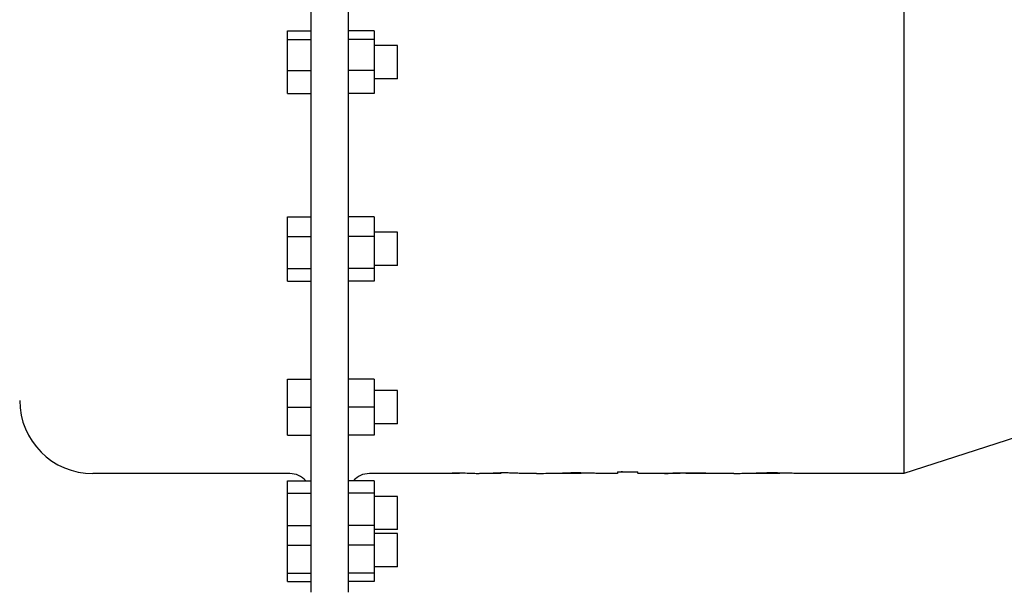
# Model space of a CAD drawing. Header units: inches. Extents: x 5 to 1128, y -85 to 748.
# Tile 315 of 656: x 354 to 365, y 622 to 629. Entities that reach past the tile are written whole.
import ezdxf

# ---------------------------------------------------------------- set-up
doc = ezdxf.new("R2010")
doc.units = ezdxf.units.IN
doc.header["$LTSCALE"] = 32
doc.header["$MEASUREMENT"] = 0
doc.layers.add('Dimension (ANSI)', color=7, linetype='Continuous', lineweight=25)
doc.layers.add('Visible (ANSI)', color=7, linetype='Continuous', lineweight=30)
doc.styles.add('Note Text (ANSI)', font='tahoma.ttf')
doc.dimstyles.new('SB Fraction-16 (ANSI)', dxfattribs={"dimscale": 32, "dimtxt": 0.125, "dimasz": 0.098425, "dimexe": 0.125, "dimexo": 0.0625, "dimgap": 0.031496, "dimtad": 0, "dimtih": 1, "dimtoh": 1, "dimdec": 4, "dimrnd": 1e-08, "dimzin": 0, "dimdsep": 46, "dimlunit": 5, "dimtxsty": 'Note Text (ANSI)', "dimcen": 0.09, "dimdle": 0.393701, "dimclrd": 256, "dimclre": 256, "dimclrt": 256, "dimadec": 0, "dimazin": 3, "dimtfac": 0.96, "dimtofl": 0, "dimtmove": 0, "dimatfit": 3, "dimfxl": 1, "dimfrac": 2, "dimtolj": 1, "dimtzin": 12, "dimlwd": -1, "dimlwe": -1, "dimarcsym": 0})

# ---------------------------------------------------------------- blocks, each defined once
blk = doc.blocks.new('*D19')
at = {"layer": 'Defpoints', "color": 0, "transparency": 16777216}
for p in [(484.781, 699.94), (324.685, 555.94), (484.781, 555.94)]:
    blk.add_point(p, dxfattribs=at)
at = {"layer": 'Dimension (ANSI)', "transparency": 16777216}
for p, q in [((482.781, 699.94), (320.685, 699.94)), ((324.685, 696.79), (324.685, 635.454)), ((324.685, 559.089), (324.685, 629.425)), ((482.781, 555.94), (320.685, 555.94))]:
    blk.add_line(p, q, dxfattribs=at)
for points in [[(324.16, 696.79), (325.21, 696.79), (324.685, 699.94)], [(324.16, 559.089), (325.21, 559.089), (324.685, 555.94)]]:
    blk.add_solid(points, dxfattribs=at)
at = {"layer": 'Dimension (ANSI)', "transparency": 16777216, "insert": (320.552, 634.446), "char_height": 4, "attachment_point": 1, "style": 'Note Text (ANSI)'}
blk.add_mtext('\\A1;144', dxfattribs=at)

msp = doc.modelspace()

# ---------------------------------------------------------------- linework, layer by layer
at = {"layer": 'Visible (ANSI)'}
for p, q in [((357.16163, 634.67578), (357.16163, 622.11378)), ((357.60463, 634.67578), (357.60463, 622.11378)), ((364.18763, 633.26878), (364.18763, 623.52078)), ((356.88563, 628.66586), (356.88563, 628.76508)), ((356.88563, 628.76508), (357.16163, 628.76508)), ((357.91263, 628.76508), (357.60463, 628.76508)), ((357.91263, 628.76508), (357.91263, 628.66586)), ((356.88563, 628.29556), (356.88563, 628.66586)), ((356.88563, 628.66586), (357.16163, 628.66586)), ((357.91263, 628.66586), (357.60463, 628.66586)), ((357.91263, 628.66586), (357.91263, 628.29556)), ((358.18863, 628.59178), (357.91263, 628.59178)), ((358.18863, 628.19778), (358.18863, 628.59178)), ((356.88563, 628.02448), (356.88563, 628.29556)), ((356.88563, 628.29556), (357.16163, 628.29556)), ((357.91263, 628.29556), (357.60463, 628.29556)), ((357.91263, 628.29556), (357.91263, 628.02448)), ((358.18863, 628.19778), (357.91263, 628.19778)), ((356.88563, 628.02448), (357.16163, 628.02448)), ((357.91263, 628.02448), (357.60463, 628.02448)), ((356.88563, 626.32908), (356.88563, 626.56245)), ((356.88563, 626.56245), (357.16163, 626.56245)), ((357.91263, 626.56245), (357.60463, 626.56245)), ((357.91263, 626.56245), (357.91263, 626.32908)), ((356.88563, 625.949), (356.88563, 626.32908)), ((356.88563, 626.32908), (357.16163, 626.32908)), ((357.91263, 626.32908), (357.60463, 626.32908)), ((358.18863, 626.37937), (357.91263, 626.37937)), ((357.91263, 626.32908), (357.91263, 625.949)), ((358.18863, 625.98537), (358.18863, 626.37937)), ((356.88563, 625.80229), (356.88563, 625.949)), ((356.88563, 625.949), (357.16163, 625.949)), ((357.91263, 625.949), (357.60463, 625.949)), ((358.18863, 625.98537), (357.91263, 625.98537)), ((357.91263, 625.949), (357.91263, 625.80229)), ((356.88563, 625.80229), (357.16163, 625.80229)), ((357.91263, 625.80229), (357.60463, 625.80229)), ((356.88563, 624.30678), (356.88563, 624.63878)), ((356.88563, 624.63878), (357.16163, 624.63878)), ((357.91263, 624.63878), (357.60463, 624.63878)), ((357.91263, 624.63878), (357.91263, 624.30678)), ((358.18863, 624.50378), (357.91263, 624.50378)), ((358.18863, 624.10978), (358.18863, 624.50378)), ((356.88563, 623.97478), (356.88563, 624.30678)), ((356.88563, 624.30678), (357.16163, 624.30678)), ((357.91263, 624.30678), (357.60463, 624.30678)), ((357.91263, 624.30678), (357.91263, 623.97478)), ((358.18863, 624.10978), (357.91263, 624.10978)), ((356.88563, 623.97478), (357.16163, 623.97478)), ((357.91263, 623.97478), (357.60463, 623.97478)), ((365.74963, 624.02328), (364.18763, 623.52078)), ((356.91163, 623.52078), (354.57763, 623.52078)), ((358.42756, 623.52078), (357.85463, 623.52078)), ((358.42756, 623.52703), (358.42756, 623.52078)), ((358.42756, 623.52703), (358.66806, 623.52703)), ((358.66806, 623.52369), (358.66806, 623.52703)), ((358.66806, 623.52369), (358.66806, 623.52092)), ((358.66806, 623.52078), (358.66806, 623.52092)), ((358.9151, 623.52078), (358.66806, 623.52078)), ((358.79801, 623.52717), (358.79801, 623.52147)), ((358.90362, 623.52837), (358.90362, 623.52091)), ((358.92123, 623.52837), (358.92123, 623.52229)), ((359.16173, 623.52357), (359.16173, 623.52092)), ((359.16173, 623.52078), (359.16173, 623.52092)), ((359.4094, 623.52078), (359.16173, 623.52078)), ((359.29168, 623.52699), (359.29168, 623.52147)), ((359.39809, 623.52836), (359.39809, 623.52091)), ((359.4149, 623.52837), (359.4149, 623.52229)), ((359.83674, 623.52078), (359.65521, 623.52078)), ((360.05968, 623.52682), (360.05968, 623.52088)), ((360.36142, 623.52078), (360.06409, 623.52078)), ((360.22008, 623.52835), (360.22008, 623.52197)), ((360.36427, 623.52767), (360.36427, 623.52088)), ((360.52182, 623.52378), (360.36427, 623.52378)), ((360.79465, 623.52078), (360.59826, 623.52078)), ((360.69338, 623.52703), (360.69338, 623.52147)), ((360.69338, 623.52703), (360.79465, 623.52703)), ((360.79465, 623.52147), (360.69338, 623.52147)), ((360.79465, 623.54273), (360.79465, 623.52703)), ((360.79465, 623.54273), (361.03515, 623.54273)), ((360.79465, 623.52703), (360.79465, 623.52147)), ((360.79465, 623.52147), (360.79465, 623.52078)), ((361.03515, 623.52703), (361.03515, 623.54273)), ((361.03515, 623.52703), (361.263, 623.52703)), ((361.03515, 623.52703), (361.03515, 623.52147)), ((361.03515, 623.52078), (361.03515, 623.52147)), ((361.263, 623.52147), (361.03515, 623.52147)), ((361.35225, 623.52078), (361.03515, 623.52078)), ((361.263, 623.52147), (361.263, 623.52703)), ((361.54821, 623.52703), (361.54821, 623.52518)), ((361.60477, 623.52779), (361.60477, 623.52102)), ((362.17637, 623.52078), (361.63552, 623.52078)), ((361.73788, 623.52838), (361.73788, 623.52197)), ((361.98986, 623.52609), (361.98986, 623.52088)), ((362.00984, 623.52088), (361.98986, 623.52088)), ((362.00984, 623.52088), (362.00984, 623.52572)), ((362.4149, 623.52728), (362.4149, 623.52247)), ((362.7031, 623.52078), (362.43077, 623.52078)), ((362.45999, 623.52785), (362.45999, 623.52115)), ((362.5668, 623.52838), (362.5668, 623.52197)), ((362.67597, 623.52784), (362.67597, 623.52111)), ((362.7187, 623.5273), (362.7187, 623.52247)), ((364.18763, 623.52078), (362.95723, 623.52078)), ((356.88563, 623.28693), (356.88563, 623.43363)), ((356.88563, 623.43363), (357.16163, 623.43363)), ((357.91263, 623.43363), (357.60463, 623.43363)), ((357.91263, 623.43363), (357.91263, 623.28693)), ((356.88563, 622.90684), (356.88563, 623.28693)), ((356.88563, 623.28693), (357.16163, 623.28693)), ((357.91263, 623.28693), (357.60463, 623.28693)), ((357.91263, 623.28693), (357.91263, 622.90684)), ((358.18863, 623.25055), (357.91263, 623.25055)), ((358.18863, 622.85655), (358.18863, 623.25055)), ((356.88563, 622.67347), (356.88563, 622.90684)), ((356.88563, 622.90684), (357.16163, 622.90684)), ((357.91263, 622.90684), (357.60463, 622.90684)), ((357.91263, 622.90684), (357.91263, 622.67347)), ((358.18863, 622.85655), (357.91263, 622.85655)), ((358.18863, 622.81047), (357.91263, 622.81047)), ((358.18863, 622.41647), (358.18863, 622.81047)), ((356.88563, 622.3424), (356.88563, 622.67347)), ((356.88563, 622.67347), (357.16163, 622.67347)), ((357.91263, 622.67347), (357.60463, 622.67347)), ((357.91263, 622.67347), (357.91263, 622.3424)), ((356.88563, 622.24318), (356.88563, 622.3424)), ((356.88563, 622.3424), (357.16163, 622.3424)), ((357.91263, 622.3424), (357.60463, 622.3424)), ((358.18863, 622.41647), (357.91263, 622.41647)), ((357.91263, 622.3424), (357.91263, 622.24318)), ((356.88563, 622.24318), (357.16163, 622.24318)), ((357.91263, 622.24318), (357.60463, 622.24318))]:
    msp.add_line(p, q, dxfattribs=at)
for centre, radius, start, end in [((354.57763, 624.38778), 0.867, 180, 270), ((356.91163, 623.27078), 0.25, 40.647685, 90), ((357.85463, 623.27078), 0.25, 90, 139.352315)]:
    msp.add_arc(centre, radius, start, end, dxfattribs=at)
for points, knots in [([(358.66806, 623.52369), (358.70901, 623.52478), (358.75782, 623.52632), (358.84961, 623.52828), (358.888, 623.52834), (358.91312, 623.52838)], [-0.366919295, -0.366919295, -0.366919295, -0.366919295, -0.1915115, -0.1915115, 0, 0, 0, 0]), ([(358.79801, 623.52147), (358.78115, 623.52146), (358.76847, 623.52145), (358.72156, 623.52122), (358.695, 623.52104), (358.66806, 623.52092)], [-0.440166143, -0.440166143, -0.440166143, -0.440166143, -0.236013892, -0.236013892, 0, 0, 0, 0]), ([(358.90362, 623.52091), (358.90055, 623.52095), (358.89786, 623.521), (358.88939, 623.5211), (358.88439, 623.52116), (358.86904, 623.52129), (358.85996, 623.52135), (358.83259, 623.52146), (358.81428, 623.52147), (358.79801, 623.52147)], [-0.345293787, -0.345293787, -0.345293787, -0.345293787, -0.245002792, -0.245002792, -0.187434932, -0.187434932, -0.123997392, -0.123997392, 0, 0, 0, 0]), ([(358.92123, 623.52229), (358.92118, 623.52212), (358.92113, 623.52197), (358.92109, 623.52184), (358.92107, 623.52179), (358.92105, 623.52175), (358.92103, 623.5217), (358.92101, 623.52164), (358.92098, 623.52159), (358.92095, 623.52154), (358.92092, 623.5215), (358.92088, 623.52145), (358.92083, 623.52141), (358.92082, 623.52139), (358.9208, 623.52138), (358.92078, 623.52137), (358.92074, 623.52134), (358.92069, 623.52131), (358.92063, 623.52129), (358.92058, 623.52126), (358.92051, 623.52124), (358.92045, 623.52121), (358.92036, 623.52118), (358.92027, 623.52116), (358.92017, 623.52113), (358.92007, 623.5211), (358.91996, 623.52108), (358.91984, 623.52105), (358.91977, 623.52104), (358.91971, 623.52103), (358.91965, 623.52101), (358.9195, 623.52098), (358.91936, 623.52096), (358.91921, 623.52094), (358.91908, 623.52092), (358.91894, 623.5209), (358.91878, 623.52088), (358.91868, 623.52087), (358.91858, 623.52086), (358.91846, 623.52086), (358.91823, 623.52084), (358.91795, 623.52083), (358.91762, 623.52081), (358.9173, 623.5208), (358.91692, 623.52079), (358.91648, 623.52079), (358.91621, 623.52078), (358.91592, 623.52078), (358.91559, 623.52078), (358.91529, 623.52078), (358.91495, 623.52078), (358.91457, 623.52078), (358.91425, 623.52078), (358.9139, 623.52078), (358.91351, 623.52079), (358.91308, 623.52079), (358.9126, 623.52079), (358.91207, 623.5208), (358.91155, 623.5208), (358.91099, 623.52081), (358.91037, 623.52082), (358.90999, 623.52082), (358.90959, 623.52083), (358.90916, 623.52083), (358.90861, 623.52084), (358.90801, 623.52085), (358.90737, 623.52086), (358.90677, 623.52086), (358.90613, 623.52087), (358.90547, 623.52088), (358.90487, 623.52089), (358.90425, 623.5209), (358.90362, 623.52091)], [-0.538539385, -0.538539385, -0.538539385, -0.538539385, -0.479298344, -0.479298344, -0.479298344, -0.456863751, -0.456863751, -0.456863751, -0.428774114, -0.428774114, -0.428774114, -0.400030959, -0.400030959, -0.400030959, -0.391148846, -0.391148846, -0.391148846, -0.36947222, -0.36947222, -0.36947222, -0.347292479, -0.347292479, -0.347292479, -0.319875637, -0.319875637, -0.319875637, -0.290151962, -0.290151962, -0.290151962, -0.27491072, -0.27491072, -0.27491072, -0.242151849, -0.242151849, -0.242151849, -0.215446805, -0.215446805, -0.215446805, -0.199348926, -0.199348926, -0.199348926, -0.167497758, -0.167497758, -0.167497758, -0.13564659, -0.13564659, -0.13564659, -0.116059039, -0.116059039, -0.116059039, -0.097638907, -0.097638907, -0.097638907, -0.08193345, -0.08193345, -0.08193345, -0.064379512, -0.064379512, -0.064379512, -0.047618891, -0.047618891, -0.047618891, -0.037502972, -0.037502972, -0.037502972, -0.02425237, -0.02425237, -0.02425237, -0.011600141, -0.011600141, -0.011600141, 0, 0, 0, 0]), ([(358.91312, 623.52838), (358.93248, 623.52836), (358.95767, 623.52832), (359.02763, 623.52725), (359.04953, 623.52652), (359.08408, 623.52533), (359.09631, 623.52477), (359.11731, 623.52376), (359.12499, 623.52328), (359.13325, 623.52284)], [-0.363043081, -0.363043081, -0.363043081, -0.363043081, -0.293952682, -0.293952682, -0.216864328, -0.216864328, -0.131774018, -0.131774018, 0, 0, 0, 0]), ([(359.13325, 623.52284), (359.19235, 623.52426), (359.25588, 623.52643), (359.36082, 623.52828), (359.38843, 623.52834), (359.40738, 623.52838)], [-0.387771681, -0.387771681, -0.387771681, -0.387771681, -0.144546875, -0.144546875, 0, 0, 0, 0]), ([(359.29168, 623.52147), (359.27548, 623.52146), (359.26069, 623.52145), (359.21554, 623.52123), (359.18893, 623.52104), (359.16173, 623.52092)], [-0.45181326, -0.45181326, -0.45181326, -0.45181326, -0.238801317, -0.238801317, 0, 0, 0, 0]), ([(359.39809, 623.52091), (359.39553, 623.52095), (359.39322, 623.52099), (359.38593, 623.52108), (359.38179, 623.52113), (359.37371, 623.52121), (359.36608, 623.52128), (359.33191, 623.52146), (359.30936, 623.52147), (359.29168, 623.52147)], [-0.417584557, -0.417584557, -0.417584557, -0.417584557, -0.310244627, -0.310244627, -0.215161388, -0.215161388, -0.134777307, -0.134777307, 0, 0, 0, 0]), ([(359.4149, 623.52229), (359.41484, 623.52207), (359.41478, 623.52187), (359.4147, 623.5217), (359.41462, 623.52154), (359.41452, 623.5214), (359.41431, 623.52128), (359.41411, 623.52117), (359.41381, 623.52108), (359.41351, 623.52101), (359.41344, 623.52099), (359.41336, 623.52097), (359.41328, 623.52096), (359.41315, 623.52093), (359.41302, 623.52091), (359.41286, 623.52089), (359.41276, 623.52088), (359.41265, 623.52087), (359.41253, 623.52086), (359.41232, 623.52084), (359.41208, 623.52082), (359.41178, 623.52081), (359.41153, 623.5208), (359.41123, 623.5208), (359.41089, 623.52079), (359.41084, 623.52079), (359.4108, 623.52079), (359.41075, 623.52079), (359.41044, 623.52078), (359.41009, 623.52078), (359.40969, 623.52078), (359.40933, 623.52078), (359.40893, 623.52078), (359.40848, 623.52078), (359.40826, 623.52078), (359.40803, 623.52078), (359.40778, 623.52079), (359.40731, 623.52079), (359.40679, 623.52079), (359.40621, 623.5208), (359.40567, 623.52081), (359.40508, 623.52081), (359.40442, 623.52082), (359.40411, 623.52082), (359.40377, 623.52083), (359.40343, 623.52083), (359.40284, 623.52084), (359.40221, 623.52085), (359.40155, 623.52086), (359.40093, 623.52087), (359.40029, 623.52088), (359.39963, 623.52089), (359.39913, 623.52089), (359.39861, 623.5209), (359.39809, 623.52091)], [-0.46041841, -0.46041841, -0.46041841, -0.46041841, -0.383694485, -0.383694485, -0.383694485, -0.31286095, -0.31286095, -0.31286095, -0.248548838, -0.248548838, -0.248548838, -0.231721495, -0.231721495, -0.231721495, -0.205382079, -0.205382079, -0.205382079, -0.188636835, -0.188636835, -0.188636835, -0.160404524, -0.160404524, -0.160404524, -0.135675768, -0.135675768, -0.135675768, -0.132172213, -0.132172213, -0.132172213, -0.110642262, -0.110642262, -0.110642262, -0.090995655, -0.090995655, -0.090995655, -0.081362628, -0.081362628, -0.081362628, -0.063008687, -0.063008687, -0.063008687, -0.045710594, -0.045710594, -0.045710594, -0.037315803, -0.037315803, -0.037315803, -0.023111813, -0.023111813, -0.023111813, -0.010037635, -0.010037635, -0.010037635, 0, 0, 0, 0]), ([(359.65518, 623.52078), (359.65451, 623.52078), (359.65266, 623.52099), (359.63757, 623.52221), (359.62553, 623.52304), (359.60845, 623.52404), (359.60042, 623.52446), (359.56936, 623.52592), (359.54723, 623.52661), (359.51046, 623.52754), (359.4896, 623.52787), (359.44612, 623.52833), (359.4258, 623.52836), (359.40738, 623.52838)], [0.02725589, 0.02725589, 0.02725589, 0.02725589, 0.22167819, 0.22167819, 0.45848423, 0.45848423, 0.62038028, 0.62038028, 1.01654701, 1.01654701, 1.51411579, 1.51411579, 2.17275091, 2.17275091, 2.17275091, 2.17275091]), ([(359.83674, 623.52078), (359.85036, 623.52077), (359.87108, 623.52148), (359.92802, 623.52335), (359.96768, 623.52464), (360.01521, 623.52591), (360.04824, 623.52676), (360.15914, 623.52828), (360.20448, 623.52834), (360.24144, 623.52838)], [-0.979450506, -0.979450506, -0.979450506, -0.979450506, -0.803483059, -0.803483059, -0.535622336, -0.535622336, -0.281688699, -0.281688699, 0, 0, 0, 0]), ([(360.22008, 623.52197), (360.20232, 623.52196), (360.18616, 623.52195), (360.13807, 623.52168), (360.12213, 623.5215), (360.09677, 623.52122), (360.08764, 623.52107), (360.08015, 623.52096), (360.0721, 623.52083), (360.0612, 623.52075), (360.06045, 623.52083), (360.05968, 623.52088)], [-0.32115653, -0.32115653, -0.32115653, -0.32115653, -0.283335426, -0.283335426, -0.238486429, -0.238486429, -0.125688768, -0.125688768, -0.059341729, -0.059341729, 0, 0, 0, 0]), ([(360.36427, 623.52088), (360.36276, 623.52072), (360.36021, 623.52075), (360.33907, 623.52114), (360.32851, 623.52131), (360.31598, 623.52148), (360.30543, 623.52162), (360.26236, 623.52195), (360.23227, 623.52196), (360.22008, 623.52197)], [-0.229000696, -0.229000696, -0.229000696, -0.229000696, -0.181746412, -0.181746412, -0.145833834, -0.145833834, -0.092903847, -0.092903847, 0, 0, 0, 0]), ([(360.59825, 623.52078), (360.59719, 623.52078), (360.59596, 623.52079), (360.59005, 623.52091), (360.58058, 623.52128), (360.53558, 623.52326), (360.50909, 623.5243), (360.45863, 623.52595), (360.42603, 623.52667), (360.37479, 623.52761), (360.34514, 623.52792), (360.29229, 623.52834), (360.26716, 623.52836), (360.24144, 623.52838)], [0.167529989, 0.167529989, 0.167529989, 0.167529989, 0.199116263, 0.199116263, 0.296752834, 0.296752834, 0.397888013, 0.397888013, 0.550169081, 0.550169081, 0.762064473, 0.762064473, 1.089571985, 1.089571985, 1.089571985, 1.089571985]), ([(360.85675, 623.54273), (360.84915, 623.54205), (360.84402, 623.54148), (360.83063, 623.53988), (360.82071, 623.53846), (360.79805, 623.53326), (360.79512, 623.53057), (360.79465, 623.52836)], [-0.556581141, -0.556581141, -0.556581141, -0.556581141, -0.492615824, -0.492615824, -0.30134656, -0.30134656, 0, 0, 0, 0]), ([(361.35161, 623.52081), (361.3523, 623.52089), (361.35391, 623.52113), (361.3748, 623.52214), (361.38744, 623.5227), (361.42229, 623.52392), (361.43588, 623.52438), (361.47418, 623.52548), (361.51497, 623.52668), (361.64424, 623.52831), (361.69985, 623.52836), (361.73076, 623.52838)], [-3.90565252, -3.90565252, -3.90565252, -3.90565252, -1.8909672, -1.8909672, -0.84044445, -0.84044445, -0.50145216, -0.50145216, -0.23557247, -0.23557247, 0, 0, 0, 0]), ([(361.54821, 623.52518), (361.53584, 623.52503), (361.51468, 623.52478), (361.47506, 623.52412), (361.45575, 623.52376), (361.41886, 623.52289), (361.39826, 623.52232), (361.37779, 623.52164), (361.3659, 623.52122), (361.35244, 623.52075), (361.35198, 623.52076), (361.35161, 623.52081)], [-2.30100383, -2.30100383, -2.30100383, -2.30100383, -1.40061575, -1.40061575, -0.82880308, -0.82880308, -0.25832741, -0.25832741, -0.11760733, -0.11760733, 0, 0, 0, 0]), ([(361.73788, 623.52197), (361.72331, 623.52196), (361.70817, 623.52195), (361.67117, 623.52184), (361.65571, 623.52174), (361.63439, 623.52159), (361.62512, 623.52149), (361.6139, 623.52134), (361.61053, 623.52127), (361.60552, 623.52113), (361.60526, 623.52107), (361.60477, 623.52102)], [-0.142504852, -0.142504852, -0.142504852, -0.142504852, -0.124954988, -0.124954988, -0.102091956, -0.102091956, -0.064903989, -0.064903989, -0.037886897, -0.037886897, 0, 0, 0, 0]), ([(361.63551, 623.52078), (361.63401, 623.52078), (361.63271, 623.52078), (361.62582, 623.52078), (361.6211, 623.52078), (361.61357, 623.52081), (361.61021, 623.52082), (361.60552, 623.5209), (361.60515, 623.52096), (361.60477, 623.52102)], [0.229960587, 0.229960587, 0.229960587, 0.229960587, 0.262667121, 0.262667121, 0.425599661, 0.425599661, 0.53810284, 0.53810284, 0.656373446, 0.656373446, 0.656373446, 0.656373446]), ([(361.73076, 623.52838), (361.76657, 623.52836), (361.81722, 623.52832), (361.91734, 623.52716), (361.93603, 623.52692), (361.98309, 623.52624), (361.99395, 623.52602), (362.00984, 623.52572)], [-0.588675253, -0.588675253, -0.588675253, -0.588675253, -0.218774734, -0.218774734, -0.131303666, -0.131303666, 0, 0, 0, 0]), ([(361.98986, 623.52088), (361.98181, 623.52091), (361.97377, 623.52095), (361.96556, 623.521), (361.9647, 623.521), (361.96383, 623.52101), (361.96296, 623.52101), (361.96234, 623.52102), (361.96173, 623.52102), (361.96111, 623.52102), (361.95411, 623.52106), (361.94698, 623.5211), (361.93976, 623.52114), (361.93801, 623.52115), (361.93624, 623.52117), (361.93448, 623.52118), (361.93339, 623.52118), (361.9323, 623.52119), (361.93121, 623.5212), (361.92225, 623.52125), (361.91319, 623.5213), (361.90402, 623.52136), (361.90281, 623.52137), (361.9016, 623.52137), (361.90039, 623.52138), (361.89151, 623.52143), (361.88253, 623.52149), (361.87346, 623.52154), (361.8729, 623.52154), (361.87234, 623.52154), (361.87178, 623.52155), (361.87078, 623.52155), (361.86977, 623.52156), (361.86877, 623.52156), (361.86064, 623.52161), (361.85248, 623.52165), (361.84429, 623.52169), (361.84238, 623.5217), (361.84047, 623.52171), (361.83855, 623.52172), (361.83791, 623.52172), (361.83727, 623.52173), (361.83663, 623.52173), (361.82975, 623.52176), (361.82285, 623.52179), (361.81592, 623.52182), (361.8124, 623.52183), (361.80886, 623.52184), (361.80533, 623.52185), (361.80491, 623.52185), (361.8045, 623.52186), (361.80409, 623.52186), (361.7979, 623.52188), (361.79169, 623.52189), (361.78546, 623.52191), (361.78089, 623.52192), (361.7763, 623.52193), (361.7717, 623.52194), (361.77153, 623.52194), (361.77135, 623.52194), (361.77118, 623.52194), (361.7656, 623.52195), (361.76, 623.52195), (361.75439, 623.52196), (361.74889, 623.52196), (361.74339, 623.52196), (361.73788, 623.52197)], [0, 0, 0, 0, 0.00071885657, 0.00071885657, 0.00071885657, 0.00079465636, 0.00079465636, 0.00079465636, 0.00084832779, 0.00084832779, 0.00084832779, 0.00145725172, 0.00145725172, 0.00145725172, 0.0016053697, 0.0016053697, 0.0016053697, 0.00169665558, 0.00169665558, 0.00169665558, 0.00244624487, 0.00244624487, 0.00244624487, 0.00254498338, 0.00254498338, 0.00254498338, 0.00326849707, 0.00326849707, 0.00326849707, 0.00331326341, 0.00331326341, 0.00331326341, 0.00339331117, 0.00339331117, 0.00339331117, 0.00404032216, 0.00404032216, 0.00404032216, 0.00419103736, 0.00419103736, 0.00419103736, 0.00424163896, 0.00424163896, 0.00424163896, 0.00478262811, 0.00478262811, 0.00478262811, 0.00505793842, 0.00505793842, 0.00505793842, 0.00508996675, 0.00508996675, 0.00508996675, 0.00557140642, 0.00557140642, 0.00557140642, 0.00592480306, 0.00592480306, 0.00592480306, 0.00593829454, 0.00593829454, 0.00593829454, 0.00636681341, 0.00636681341, 0.00636681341, 0.00678662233, 0.00678662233, 0.00678662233, 0.00678662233]), ([(362.17624, 623.52076), (362.18068, 623.52077), (362.18638, 623.52088), (362.216, 623.52166), (362.24604, 623.52283), (362.28352, 623.5241), (362.30027, 623.52464), (362.36739, 623.52654), (362.41499, 623.52731), (362.46013, 623.52788), (362.48238, 623.52808), (362.52578, 623.52835), (362.54368, 623.52836), (362.5668, 623.52838)], [-0.720207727, -0.720207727, -0.720207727, -0.720207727, -0.687823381, -0.687823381, -0.588171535, -0.588171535, -0.518662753, -0.518662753, -0.331134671, -0.331134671, -0.176193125, -0.176193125, 0, 0, 0, 0]), ([(362.45999, 623.52115), (362.44995, 623.52098), (362.44049, 623.5208), (362.41656, 623.52074), (362.41539, 623.52137), (362.4149, 623.52247)], [-0.487370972, -0.487370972, -0.487370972, -0.487370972, -0.31696317, -0.31696317, 0, 0, 0, 0]), ([(362.5668, 623.52197), (362.56479, 623.52197), (362.56279, 623.52197), (362.56077, 623.52196), (362.55918, 623.52196), (362.55758, 623.52196), (362.55595, 623.52196), (362.55454, 623.52196), (362.5531, 623.52196), (362.55164, 623.52196), (362.55142, 623.52196), (362.5512, 623.52195), (362.55097, 623.52195), (362.54929, 623.52195), (362.54756, 623.52195), (362.54578, 623.52194), (362.54407, 623.52194), (362.54231, 623.52194), (362.54049, 623.52193), (362.53922, 623.52193), (362.53793, 623.52192), (362.5366, 623.52192), (362.53639, 623.52192), (362.53617, 623.52192), (362.53594, 623.52192), (362.53458, 623.52191), (362.53305, 623.52191), (362.53139, 623.5219), (362.52997, 623.52189), (362.52846, 623.52189), (362.52687, 623.52188), (362.52528, 623.52187), (362.52361, 623.52186), (362.5219, 623.52185), (362.51977, 623.52184), (362.51757, 623.52183), (362.51535, 623.52181), (362.51379, 623.5218), (362.51223, 623.52179), (362.51067, 623.52178), (362.50999, 623.52178), (362.50932, 623.52177), (362.50865, 623.52177), (362.50822, 623.52176), (362.50779, 623.52176), (362.50736, 623.52176), (362.50634, 623.52175), (362.50527, 623.52174), (362.50413, 623.52173), (362.50304, 623.52172), (362.50189, 623.52171), (362.50068, 623.5217), (362.49953, 623.52169), (362.49833, 623.52167), (362.49708, 623.52166), (362.49679, 623.52166), (362.49649, 623.52165), (362.49619, 623.52165), (362.49464, 623.52163), (362.49303, 623.52162), (362.49136, 623.5216), (362.48994, 623.52158), (362.48848, 623.52156), (362.48698, 623.52154), (362.48598, 623.52153), (362.48496, 623.52152), (362.48393, 623.5215), (362.48309, 623.52149), (362.48223, 623.52148), (362.48137, 623.52147), (362.48002, 623.52145), (362.47873, 623.52143), (362.4775, 623.52141), (362.47621, 623.52139), (362.47499, 623.52138), (362.47381, 623.52136), (362.47315, 623.52135), (362.4725, 623.52134), (362.47186, 623.52133), (362.47083, 623.52131), (362.46984, 623.5213), (362.46886, 623.52128), (362.46772, 623.52127), (362.46661, 623.52125), (362.46551, 623.52123), (362.46365, 623.5212), (362.46184, 623.52118), (362.45999, 623.52115)], [-0.572966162, -0.572966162, -0.572966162, -0.572966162, -0.517117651, -0.517117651, -0.517117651, -0.473183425, -0.473183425, -0.473183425, -0.435037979, -0.435037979, -0.435037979, -0.429249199, -0.429249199, -0.429249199, -0.38544071, -0.38544071, -0.38544071, -0.343340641, -0.343340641, -0.343340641, -0.313990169, -0.313990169, -0.313990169, -0.309219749, -0.309219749, -0.309219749, -0.280372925, -0.280372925, -0.280372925, -0.255673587, -0.255673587, -0.255673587, -0.230974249, -0.230974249, -0.230974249, -0.200309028, -0.200309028, -0.200309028, -0.178910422, -0.178910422, -0.178910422, -0.169643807, -0.169643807, -0.169643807, -0.163674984, -0.163674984, -0.163674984, -0.14959604, -0.14959604, -0.14959604, -0.135976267, -0.135976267, -0.135976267, -0.122979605, -0.122979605, -0.122979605, -0.119890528, -0.119890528, -0.119890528, -0.104061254, -0.104061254, -0.104061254, -0.090677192, -0.090677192, -0.090677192, -0.081783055, -0.081783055, -0.081783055, -0.074574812, -0.074574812, -0.074574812, -0.063270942, -0.063270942, -0.063270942, -0.051512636, -0.051512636, -0.051512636, -0.044872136, -0.044872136, -0.044872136, -0.034123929, -0.034123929, -0.034123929, -0.021457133, -0.021457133, -0.021457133, 0, 0, 0, 0]), ([(362.95723, 623.52078), (362.94787, 623.52078), (362.93206, 623.52125), (362.88152, 623.52304), (362.85266, 623.52416), (362.77995, 623.52616), (362.7428, 623.52704), (362.67341, 623.52789), (362.6509, 623.52809), (362.60785, 623.52835), (362.58995, 623.52836), (362.5668, 623.52838)], [0.292033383, 0.292033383, 0.292033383, 0.292033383, 0.523430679, 0.523430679, 0.69814635, 0.69814635, 0.81453295, 0.81453295, 0.862602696, 0.862602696, 0.917344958, 0.917344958, 0.917344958, 0.917344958]), ([(362.67597, 623.52111), (362.67427, 623.52114), (362.6726, 623.52116), (362.67087, 623.52119), (362.66991, 623.52121), (362.66894, 623.52122), (362.66793, 623.52124), (362.66714, 623.52125), (362.66633, 623.52126), (362.66549, 623.52128), (362.66444, 623.52129), (362.66335, 623.52131), (362.66221, 623.52133), (362.66109, 623.52134), (362.65993, 623.52136), (362.65871, 623.52138), (362.65756, 623.5214), (362.65636, 623.52141), (362.65511, 623.52143), (362.65475, 623.52143), (362.65438, 623.52144), (362.65402, 623.52144), (362.65237, 623.52147), (362.65072, 623.52149), (362.64905, 623.52151), (362.64731, 623.52153), (362.64557, 623.52155), (362.64382, 623.52157), (362.643, 623.52158), (362.64218, 623.52159), (362.64136, 623.5216), (362.63968, 623.52161), (362.63799, 623.52163), (362.63629, 623.52165), (362.63449, 623.52166), (362.63268, 623.52168), (362.63087, 623.5217), (362.62993, 623.52171), (362.62899, 623.52171), (362.62806, 623.52172), (362.62571, 623.52174), (362.62335, 623.52176), (362.62098, 623.52178), (362.61872, 623.52179), (362.61645, 623.52181), (362.61415, 623.52182), (362.61386, 623.52182), (362.61357, 623.52183), (362.61328, 623.52183), (362.61083, 623.52184), (362.60835, 623.52186), (362.60585, 623.52187), (362.60341, 623.52188), (362.60094, 623.52189), (362.59844, 623.5219), (362.5983, 623.5219), (362.59816, 623.5219), (362.59802, 623.5219), (362.59606, 623.52191), (362.59417, 623.52192), (362.59236, 623.52193), (362.59053, 623.52193), (362.58878, 623.52194), (362.58707, 623.52194), (362.58562, 623.52194), (362.5842, 623.52195), (362.58282, 623.52195), (362.58146, 623.52195), (362.58014, 623.52195), (362.57883, 623.52196), (362.57731, 623.52196), (362.57581, 623.52196), (362.57433, 623.52196), (362.57233, 623.52196), (362.57036, 623.52197), (362.56837, 623.52197), (362.56785, 623.52197), (362.56732, 623.52197), (362.5668, 623.52197)], [-0.249378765, -0.249378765, -0.249378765, -0.249378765, -0.233482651, -0.233482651, -0.233482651, -0.224609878, -0.224609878, -0.224609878, -0.217586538, -0.217586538, -0.217586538, -0.208755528, -0.208755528, -0.208755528, -0.200053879, -0.200053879, -0.200053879, -0.191875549, -0.191875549, -0.191875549, -0.189513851, -0.189513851, -0.189513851, -0.178850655, -0.178850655, -0.178850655, -0.167728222, -0.167728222, -0.167728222, -0.162537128, -0.162537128, -0.162537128, -0.151857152, -0.151857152, -0.151857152, -0.140459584, -0.140459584, -0.140459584, -0.134557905, -0.134557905, -0.134557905, -0.119770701, -0.119770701, -0.119770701, -0.105655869, -0.105655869, -0.105655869, -0.103854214, -0.103854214, -0.103854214, -0.088779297, -0.088779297, -0.088779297, -0.074080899, -0.074080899, -0.074080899, -0.073253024, -0.073253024, -0.073253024, -0.061736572, -0.061736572, -0.061736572, -0.050140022, -0.050140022, -0.050140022, -0.040230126, -0.040230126, -0.040230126, -0.030537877, -0.030537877, -0.030537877, -0.01923075, -0.01923075, -0.01923075, -0.004008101, -0.004008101, -0.004008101, 0, 0, 0, 0]), ([(362.7187, 623.52247), (362.71864, 623.52237), (362.71858, 623.52228), (362.7185, 623.52219), (362.71843, 623.5221), (362.71835, 623.52202), (362.71825, 623.52194), (362.71815, 623.52186), (362.71804, 623.52179), (362.7179, 623.52173), (362.71774, 623.52165), (362.71752, 623.52157), (362.71726, 623.52149), (362.717, 623.52142), (362.71668, 623.52136), (362.7163, 623.52129), (362.71618, 623.52127), (362.71606, 623.52125), (362.71593, 623.52124), (362.71562, 623.52119), (362.71527, 623.52115), (362.71488, 623.52111), (362.71431, 623.52106), (362.71367, 623.52101), (362.71299, 623.52097), (362.71279, 623.52096), (362.71258, 623.52095), (362.71237, 623.52094), (362.71166, 623.52091), (362.71092, 623.52088), (362.71015, 623.52086), (362.70936, 623.52084), (362.70855, 623.52082), (362.70772, 623.52081), (362.70762, 623.52081), (362.70752, 623.52081), (362.70742, 623.52081), (362.70659, 623.52079), (362.70574, 623.52079), (362.70489, 623.52078), (362.70405, 623.52078), (362.70322, 623.52078), (362.70239, 623.52078), (362.70202, 623.52078), (362.70166, 623.52078), (362.70129, 623.52078), (362.7001, 623.52079), (362.69889, 623.5208), (362.69767, 623.52081), (362.69657, 623.52082), (362.69546, 623.52083), (362.69434, 623.52084), (362.69422, 623.52084), (362.6941, 623.52084), (362.69397, 623.52084), (362.69295, 623.52086), (362.69192, 623.52087), (362.69088, 623.52088), (362.68963, 623.5209), (362.68837, 623.52092), (362.68708, 623.52094), (362.68655, 623.52095), (362.68601, 623.52095), (362.68547, 623.52096), (362.68468, 623.52097), (362.68388, 623.52099), (362.68307, 623.521), (362.68221, 623.52101), (362.68134, 623.52102), (362.68047, 623.52104), (362.67944, 623.52105), (362.67842, 623.52107), (362.67739, 623.52109), (362.67692, 623.52109), (362.67645, 623.5211), (362.67597, 623.52111)], [-0.263771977, -0.263771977, -0.263771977, -0.263771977, -0.252099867, -0.252099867, -0.252099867, -0.240768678, -0.240768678, -0.240768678, -0.230834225, -0.230834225, -0.230834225, -0.218592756, -0.218592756, -0.218592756, -0.206651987, -0.206651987, -0.206651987, -0.202931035, -0.202931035, -0.202931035, -0.194225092, -0.194225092, -0.194225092, -0.181530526, -0.181530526, -0.181530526, -0.177717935, -0.177717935, -0.177717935, -0.165129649, -0.165129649, -0.165129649, -0.152321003, -0.152321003, -0.152321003, -0.150777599, -0.150777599, -0.150777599, -0.137840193, -0.137840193, -0.137840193, -0.125091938, -0.125091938, -0.125091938, -0.119489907, -0.119489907, -0.119489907, -0.101323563, -0.101323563, -0.101323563, -0.084949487, -0.084949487, -0.084949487, -0.08315722, -0.08315722, -0.08315722, -0.068147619, -0.068147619, -0.068147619, -0.050167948, -0.050167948, -0.050167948, -0.042715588, -0.042715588, -0.042715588, -0.031844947, -0.031844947, -0.031844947, -0.020161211, -0.020161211, -0.020161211, -0.006374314, -0.006374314, -0.006374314, 0, 0, 0, 0])]:
    msp.add_open_spline(points, degree=3, knots=knots, dxfattribs=at)
msp.add_open_spline([(361.60477, 623.52575), (361.58322, 623.52556), (361.56747, 623.52539), (361.54821, 623.52518)], degree=3, dxfattribs=at)

# ---------------------------------------------------------------- dimensions: what is measured, and where the dimension line sits
at = {"layer": 'Dimension (ANSI)'}
dim = msp.add_linear_dim(base=(324.68489, 555.93978), p1=(484.78063, 699.93978), p2=(484.78063, 555.93978), angle=90, dimstyle='SB Fraction-16 (ANSI)', override={"dimgap": 0.031496, "dimdec": 4, "dimtol": 0, "dimlim": 0, "dimtp": 0, "dimtm": 0, "dimtdec": 2, "dimatfit": 1}, dxfattribs=at)
dim.commit()
dim.dimension.update_dxf_attribs({"geometry": '*D19', "text_midpoint": (324.68489, 632.43978), "dimtype": 160})

doc.saveas('drawing.dxf')
